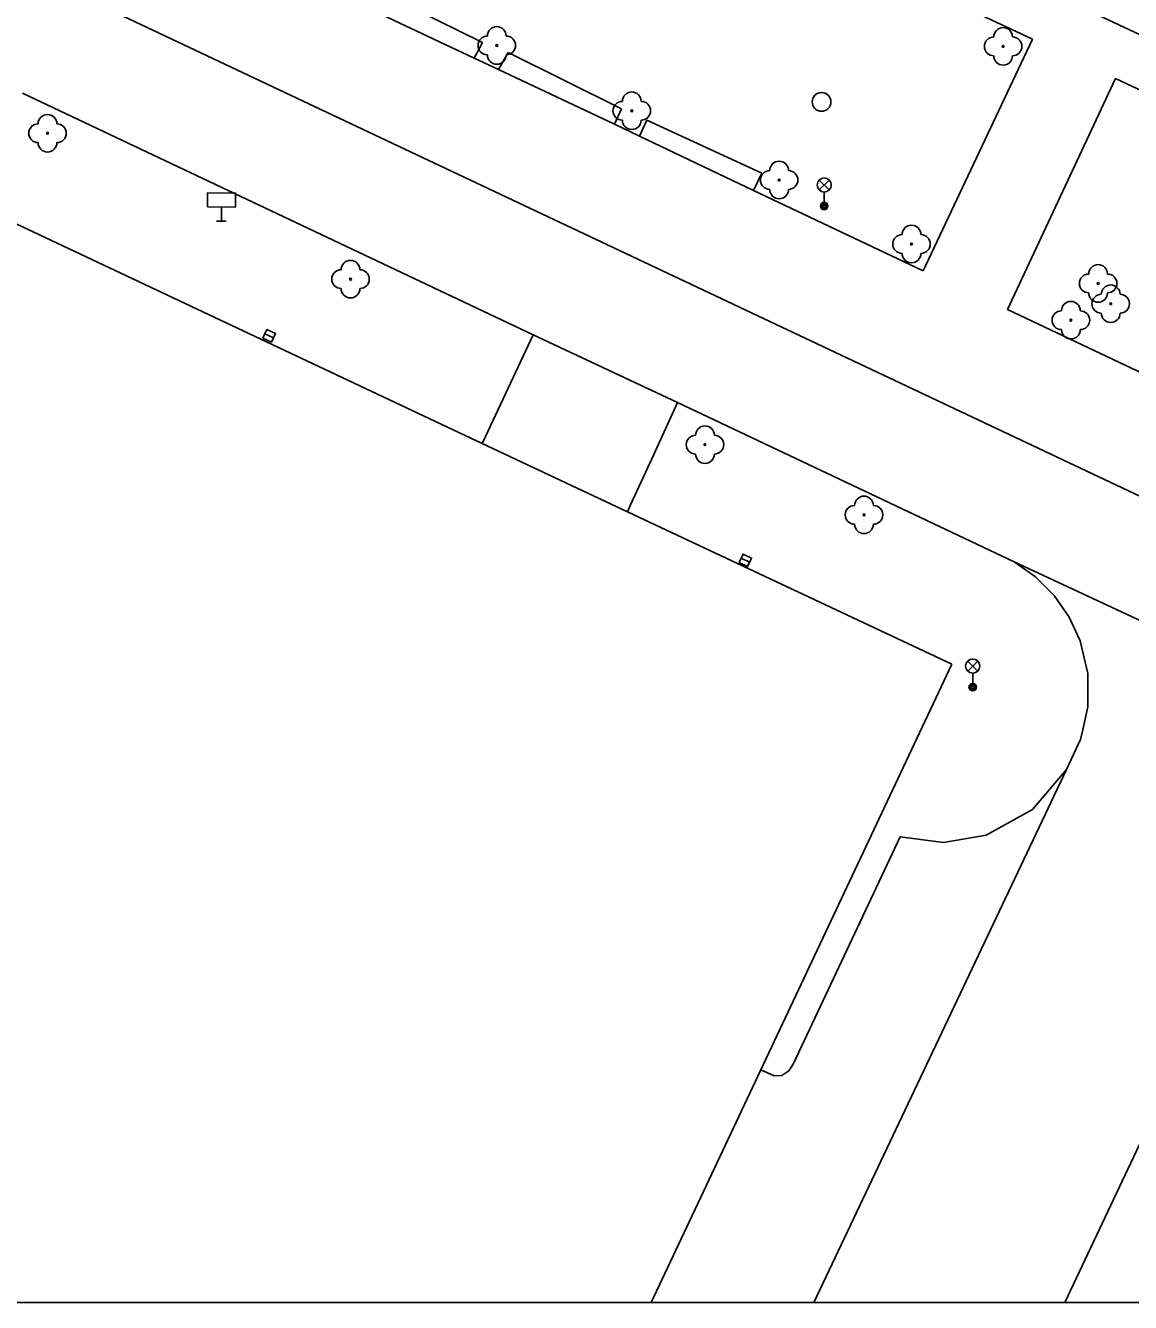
# Model space of a CAD drawing. Extents: x -600309 to -598967, y -1161267 to -1160292.
# Drawn here: x -600227.4 to -600168.5, y -1161267 to -1161199 of the extents above; entities that cross this region are included whole.
import ezdxf

# ---------------------------------------------------------------- set-up
doc = ezdxf.new("R2010")
doc.units = 0
for name, color, linetype in [('Level 10', 7, 'Continuous'), ('Level 11', 7, 'Continuous'), ('Level 22', 7, 'Continuous'), ('Level 27', 7, 'Continuous'), ('Level 33', 7, 'Continuous'), ('Level 34', 7, 'Continuous'), ('Level 5', 7, 'Continuous'), ('Vrstva 63', 7, 'Continuous')]:
    doc.layers.add(name, color=color, linetype=linetype)

msp = doc.modelspace()

# ---------------------------------------------------------------- linework, layer by layer
at = {"layer": 'Level 10'}
msp.add_line((-600172.03, -1161267.0314), (-600162.26, -1161246.36), dxfattribs=at)
for points in [[(-600227.55, -1161202.6), (-600206.01, -1161212.8)], [(-600206.01, -1161212.8), (-600200.35, -1161215.4699)], [(-600200.35, -1161215.4699), (-600192.6599, -1161219.09)], [(-600192.6599, -1161219.09), (-600174.73, -1161227.58)], [(-600174.73, -1161227.58), (-600173.58, -1161228.38), (-600172.59, -1161229.37), (-600171.8, -1161230.52), (-600171.21, -1161231.79), (-600170.8, -1161233.52), (-600170.79, -1161235.29), (-600171.07, -1161236.53), (-600171.18, -1161237.03), (-600171.94, -1161238.63)], [(-600131.06, -1161247.92), (-600174.73, -1161227.58)], [(-600171.94, -1161238.63), (-600173.75, -1161240.77), (-600176.21, -1161242.13), (-600178.49, -1161242.52), (-600180.79, -1161242.2199), (-600186.4699, -1161254.3), (-600186.7199, -1161254.69), (-600187.09, -1161254.94), (-600187.51, -1161254.96), (-600188.2199, -1161254.63)]]:
    msp.add_lwpolyline(points, dxfattribs=at)
at = {"layer": 'Level 11'}
for points in [[(-600255.61, -1161158.43), (-600117.37, -1161223.23)], [(-600126.58, -1161243.65), (-600265.52, -1161178.03)], [(-600173.75, -1161199.73), (-600182.85, -1161195.44)], [(-600203.04, -1161199.9), (-600209.1599, -1161196.87)], [(-600209.63, -1161197.84), (-600203.48, -1161200.74)], [(-600203.48, -1161200.74), (-600203.04, -1161199.9)], [(-600179.56, -1161212.07), (-600173.75, -1161199.73)], [(-600201.67, -1161200.43), (-600202.18, -1161201.35)], [(-600195.64, -1161203.44), (-600201.67, -1161200.43)], [(-600203.48, -1161200.74), (-600202.18, -1161201.35)], [(-600202.18, -1161201.35), (-600196.01, -1161204.26)], [(-600175.08, -1161214.12), (-600169.33, -1161201.82)], [(-600169.33, -1161201.82), (-600155.98, -1161208.09)], [(-600196.01, -1161204.26), (-600195.64, -1161203.44)], [(-600194.28, -1161204.04), (-600194.67, -1161204.9)], [(-600188.17, -1161206.86), (-600194.28, -1161204.04)], [(-600196.01, -1161204.26), (-600194.67, -1161204.9)], [(-600194.67, -1161204.9), (-600188.6, -1161207.78)], [(-600188.6, -1161207.78), (-600188.17, -1161206.86)], [(-600188.6, -1161207.78), (-600179.56, -1161212.07)], [(-600161.87, -1161220.38), (-600175.08, -1161214.12)], [(-600200.35, -1161215.4699), (-600202.88, -1161220.9), (-600203.05, -1161221.26)], [(-600192.6599, -1161219.09), (-600193.92, -1161221.85), (-600195.15, -1161224.54), (-600195.31, -1161224.9)], [(-600171.94, -1161238.63), (-600182.14, -1161260.18), (-600185.3865, -1161267.0314)]]:
    msp.add_lwpolyline(points, dxfattribs=at)
at = {"layer": 'Level 22'}
for centre in [(-600202.28, -1161200.06), (-600175.31, -1161200.11), (-600195.09, -1161203.54), (-600226.21, -1161204.74), (-600187.24, -1161207.23), (-600180.19, -1161210.64), (-600210.07, -1161212.51), (-600170.25, -1161212.74), (-600169.58, -1161213.82), (-600171.7, -1161214.7), (-600191.19, -1161221.33), (-600182.7199, -1161225.07)]:
    msp.add_circle(centre, 0.05, dxfattribs=at)
for centre, start, end in [((-600202.28, -1161199.56), 0, 180), ((-600175.31, -1161199.61), 0, 180), ((-600202.78, -1161200.06), 90, 270), ((-600201.78, -1161200.06), 270, 90), ((-600175.81, -1161200.11), 90, 270), ((-600174.81, -1161200.11), 270, 90), ((-600202.28, -1161200.56), 180, 0), ((-600175.31, -1161200.61), 180, 0), ((-600195.09, -1161203.04), 0, 180), ((-600195.59, -1161203.54), 90, 270), ((-600194.59, -1161203.54), 270, 90), ((-600226.21, -1161204.24), 0, 180), ((-600195.09, -1161204.04), 180, 0), ((-600226.71, -1161204.74), 90, 270), ((-600225.71, -1161204.74), 270, 90), ((-600226.21, -1161205.24), 180, 0), ((-600187.74, -1161207.23), 90, 270), ((-600187.24, -1161206.73), 0, 180), ((-600186.74, -1161207.23), 270, 90), ((-600187.24, -1161207.73), 180, 0), ((-600180.69, -1161210.64), 90, 270), ((-600180.19, -1161210.14), 0, 180), ((-600179.69, -1161210.64), 270, 90), ((-600210.07, -1161212.01), 0, 180), ((-600180.19, -1161211.14), 180, 0), ((-600210.57, -1161212.51), 90, 270), ((-600209.57, -1161212.51), 270, 90), ((-600170.75, -1161212.74), 90, 270), ((-600170.25, -1161212.24), 0, 180), ((-600169.75, -1161212.74), 270, 90), ((-600169.58, -1161213.32), 0, 180), ((-600210.07, -1161213.01), 180, 0), ((-600170.25, -1161213.24), 180, 0), ((-600170.08, -1161213.82), 90, 270), ((-600169.08, -1161213.82), 270, 90), ((-600172.2, -1161214.7), 90, 270), ((-600171.7, -1161214.2), 0, 180), ((-600171.2, -1161214.7), 270, 90), ((-600169.58, -1161214.32), 180, 0), ((-600171.7, -1161215.2), 180, 0), ((-600191.19, -1161220.83), 0, 180), ((-600191.69, -1161221.33), 90, 270), ((-600190.69, -1161221.33), 270, 90), ((-600191.19, -1161221.83), 180, 0), ((-600182.7199, -1161224.57), 0, 180), ((-600183.2199, -1161225.07), 90, 270), ((-600182.2199, -1161225.07), 270, 90), ((-600182.7199, -1161225.57), 180, 0)]:
    msp.add_arc(centre, 0.5, start, end, dxfattribs=at)
at = {"layer": 'Level 27'}
for p, q in [((-600214.6261, -1161215.4234), (-600214.1739, -1161215.6366)), ((-600189.2661, -1161227.3834), (-600188.8139, -1161227.5966))]:
    msp.add_line(p, q, dxfattribs=at)
for points in [[(-600214.7328, -1161215.6495), (-600214.2805, -1161215.8628), (-600214.0672, -1161215.4105), (-600214.5195, -1161215.1972)], [(-600189.3728, -1161227.6095), (-600188.9205, -1161227.8228), (-600188.7072, -1161227.3705), (-600189.1595, -1161227.1572)]]:
    msp.add_lwpolyline(points, close=True, dxfattribs=at)
msp.add_circle((-600184.98, -1161203.07), 0.5, dxfattribs=at)
at = {"layer": 'Level 33'}
for p, q in [((-600185.105, -1161207.76), (-600184.575, -1161207.23)), ((-600185.105, -1161207.23), (-600184.575, -1161207.76)), ((-600184.84, -1161207.87), (-600184.84, -1161208.62)), ((-600177.195, -1161233.39), (-600176.665, -1161232.86)), ((-600177.195, -1161232.86), (-600176.665, -1161233.39)), ((-600176.93, -1161233.5), (-600176.93, -1161234.25))]:
    msp.add_line(p, q, dxfattribs=at)
for centre, radius in [((-600184.84, -1161207.495), 0.375), ((-600184.84, -1161208.62), 0.2), ((-600184.84, -1161208.62), 0.1445), ((-600184.84, -1161208.62), 0.0876), ((-600176.93, -1161233.125), 0.375), ((-600176.93, -1161234.25), 0.2), ((-600176.93, -1161234.25), 0.1445), ((-600176.93, -1161234.25), 0.0876)]:
    msp.add_circle(centre, radius, dxfattribs=at)
at = {"layer": 'Level 34'}
for p, q in [((-600216.9466, -1161208.67), (-600216.95, -1161209.42)), ((-600217.2, -1161209.4189), (-600216.7, -1161209.4211))]:
    msp.add_line(p, q, dxfattribs=at)
msp.add_lwpolyline([(-600217.6966, -1161208.6666), (-600216.1966, -1161208.6734), (-600216.1932, -1161207.9234), (-600217.6932, -1161207.9166)], close=True, dxfattribs=at)
at = {"layer": 'Level 5'}
msp.add_line((-600188.2199, -1161254.63), (-600194.0522, -1161267.0314), dxfattribs=at)
for points in [[(-600230.38, -1161208.39), (-600203.05, -1161221.26)], [(-600203.05, -1161221.26), (-600195.31, -1161224.9)], [(-600195.31, -1161224.9), (-600178.05, -1161233.03)], [(-600178.05, -1161233.03), (-600188.2199, -1161254.63)]]:
    msp.add_lwpolyline(points, dxfattribs=at)
at = {"layer": 'Vrstva 63'}
msp.add_lwpolyline([(-600308.541, -1160292.3474), (-598967.1085, -1160292.3474), (-598967.1085, -1161267.0314), (-600308.541, -1161267.0314)], close=True, dxfattribs=at)

doc.saveas('drawing.dxf')
